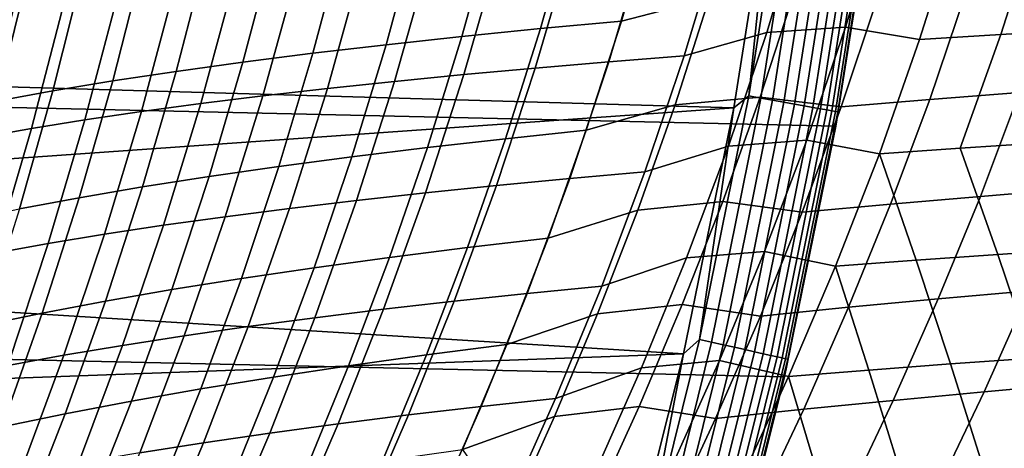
# Model space of a CAD drawing. Header units: metres. Extents: x -28 to 70, y -218 to 28.
# Tile 333 of 463: x 23.12 to 27.87, y -6.46 to -4.4. Entities that reach past the tile are written whole.
import ezdxf

# ---------------------------------------------------------------- set-up
doc = ezdxf.new("R2010")
doc.units = ezdxf.units.M
doc.layers.add('solid_10_261_432_XXX', color=7, linetype='CONTINUOUS')

msp = doc.modelspace()

# ---------------------------------------------------------------- linework, layer by layer
at = {"layer": 'solid_10_261_432_XXX'}
for points in [[(27.058064, -4.910316, -5), (-27.251122, -3.691395, -5), (-27.389296, -2.465067, -5), (27.251122, -3.691395, -5)], [(26.637531, -4.764461, -0.003646), (26.822206, -3.581531, -0.003646), (26.755629, -3.624414)], [(26.696051, -4.774928, -0.014544), (26.881132, -3.589399, -0.014544), (26.822206, -3.581531, -0.003646), (26.637531, -4.764461, -0.003646)], [(26.752848, -4.785087, -0.032535), (26.938322, -3.597036, -0.032535), (26.881132, -3.589399, -0.014544), (26.696051, -4.774928, -0.014544)], [(26.807093, -4.79479, -0.057356), (26.992945, -3.604329, -0.057356), (26.938322, -3.597036, -0.032535), (26.752848, -4.785087, -0.032535)], [(26.857994, -4.803894, -0.088645), (27.044199, -3.611173, -0.088645), (26.992945, -3.604329, -0.057356), (26.807093, -4.79479, -0.057356)], [(26.566051, -4.82129), (26.755629, -3.624414), (21.60243, -4.163528), (21.497234, -4.676422)], [(26.637531, -4.764461, -0.003646), (26.755629, -3.624414), (26.566051, -4.82129)], [(26.904808, -4.812267, -0.125945), (27.091337, -3.617467, -0.125945), (27.044199, -3.611173, -0.088645), (26.857994, -4.803894, -0.088645)], [(26.94685, -4.819787, -0.16871), (27.133669, -3.62312, -0.16871), (27.091337, -3.617467, -0.125945), (26.904808, -4.812267, -0.125945)], [(26.983503, -4.826343, -0.216316), (27.170578, -3.628048, -0.216316), (27.133669, -3.62312, -0.16871), (26.94685, -4.819787, -0.16871)], [(27.014236, -4.83184, -0.268066), (27.201525, -3.63218, -0.268066), (27.170578, -3.628048, -0.216316), (26.983503, -4.826343, -0.216316)], [(27.038597, -4.836197, -0.323206), (27.226055, -3.635456, -0.323206), (27.201525, -3.63218, -0.268066), (27.014236, -4.83184, -0.268066)], [(27.056232, -4.839352, -0.380929), (27.243811, -3.637827, -0.380929), (27.226055, -3.635456, -0.323206), (27.038597, -4.836197, -0.323206)], [(27.066883, -4.841256, -0.440391), (27.254536, -3.639259, -0.440391), (27.243811, -3.637827, -0.380929), (27.056232, -4.839352, -0.380929)], [(27.066883, -4.841256, -0.440391), (27.25112, -3.691413, -0.5), (27.254536, -3.639259, -0.440391)], [(26.810513, -6.119348, -5), (-27.058064, -4.910316, -5), (-27.251122, -3.691395, -5), (27.058064, -4.910316, -5)], [(27.25112, -3.691413, -0.5), (27.058064, -4.910312, -0.5), (27.058064, -4.910316, -5), (27.251122, -3.691395, -5)], [(27.066883, -4.841256, -0.440391), (27.058064, -4.910312, -0.5), (27.25112, -3.691413, -0.5)], [(26.023188, -4.403652, 134.491562), (26.447386, -4.293545, 134.31189), (26.595757, -3.77389, 134.410095), (26.175467, -3.870933, 134.593094)], [(25.78393, -3.902756, 134.809204), (25.632774, -4.440125, 134.707855), (26.023188, -4.403652, 134.491562), (26.175467, -3.870933, 134.593094)], [(26.724495, -4.459124, 93.869339), (26.891144, -3.905956, 93.759277), (27.271805, -3.882989, 93.902245), (27.103739, -4.43327, 94.012703)], [(27.271805, -3.882989, 93.902245), (27.637377, -3.934914, 94.040276), (27.461895, -4.492279, 94.155251), (27.103739, -4.43327, 94.012703)], [(27.853432, -4.468143, 94.260117), (28.030201, -3.913336, 94.144936), (28.42795, -3.892515, 94.229965), (28.250002, -4.444948, 94.345215)], [(25.037102, -3.970363, 135.302307), (24.888178, -4.517643, 135.20134), (25.254128, -4.478105, 134.944702), (25.404154, -3.935882, 135.045853)], [(25.404154, -3.935882, 135.045853), (25.254128, -4.478105, 134.944702), (25.632774, -4.440125, 134.707855), (25.78393, -3.902756, 134.809204)], [(26.325638, -4.571255, 93.725319), (26.496786, -4.005075, 93.611534), (26.891144, -3.905956, 93.759277), (26.724495, -4.459124, 93.869339)], [(27.461895, -4.492279, 94.155251), (27.637377, -3.934914, 94.040276), (28.030201, -3.913336, 94.144936), (27.853432, -4.468143, 94.260117)], [(24.683729, -4.006253, 135.577789), (24.53586, -4.558794, 135.47702), (24.888178, -4.517643, 135.20134), (25.037102, -3.970363, 135.302307)], [(24.344995, -4.043606, 135.871582), (24.198107, -4.601609, 135.770966), (24.53586, -4.558794, 135.47702), (24.683729, -4.006253, 135.577789)], [(25.607914, -4.630121, 93.346642), (25.775976, -4.057098, 93.233864), (26.131924, -4.03053, 93.431541), (25.962313, -4.600035, 93.54483)], [(25.962313, -4.600035, 93.54483), (26.131924, -4.03053, 93.431541), (26.496786, -4.005075, 93.611534), (26.325638, -4.571255, 93.725319)], [(23.715223, -4.122897, 136.511032), (23.569977, -4.692427, 136.410599), (23.875854, -4.646143, 136.082428), (24.02186, -4.082476, 136.182938)], [(24.02186, -4.082476, 136.182938), (23.875854, -4.646143, 136.082428), (24.198107, -4.601609, 135.770966), (24.344995, -4.043606, 135.871582)], [(25.263145, -4.661546, 93.13134), (25.429665, -4.084817, 93.019089), (25.775976, -4.057098, 93.233864), (25.607914, -4.630121, 93.346642)], [(23.425751, -4.16482, 136.854858), (23.281118, -4.740399, 136.754425), (23.569977, -4.692427, 136.410599), (23.715223, -4.122897, 136.511032)], [(24.605307, -4.728553, 92.651718), (24.76885, -4.143845, 92.540504), (25.093716, -4.11372, 92.787773), (24.928707, -4.694345, 92.899498)], [(24.928707, -4.694345, 92.899498), (25.093716, -4.11372, 92.787773), (25.429665, -4.084817, 93.019089), (25.263145, -4.661546, 93.13134)], [(23.154047, -4.208178, 137.213318), (23.009863, -4.789979, 137.112808), (23.281118, -4.740399, 136.754425), (23.425751, -4.16482, 136.854858)], [(23.994419, -4.801328, 92.11068), (24.155266, -4.207902, 92.000397), (24.455791, -4.175227, 92.277855), (24.293642, -4.764202, 92.388588)], [(24.293642, -4.764202, 92.388588), (24.455791, -4.175227, 92.277855), (24.76885, -4.143845, 92.540504), (24.605307, -4.728553, 92.651718)], [(22.900719, -4.252903, 137.585312), (22.756794, -4.841082, 137.48465), (23.009863, -4.789979, 137.112808), (23.154047, -4.208178, 137.213318)], [(23.708338, -4.839963, 91.818596), (23.86799, -4.241906, 91.708702), (24.155266, -4.207902, 92.000397), (23.994419, -4.801328, 92.11068)], [(23.435987, -4.880097, 91.513039), (23.594574, -4.277233, 91.403473), (23.86799, -4.241906, 91.708702), (23.708338, -4.839963, 91.818596)], [(26.447386, -4.293545, 134.31189), (26.282784, -4.807169, 134.201584), (26.693043, -4.770034, 134.02861), (26.858673, -4.260526, 134.138992)], [(26.858673, -4.260526, 134.138992), (26.693043, -4.770034, 134.02861), (27.083517, -4.816554, 133.859146), (27.255587, -4.302694, 133.973419)], [(27.255587, -4.302694, 133.973419), (27.083517, -4.816554, 133.859146), (27.510477, -4.78167, 133.732025), (27.683409, -4.271551, 133.846191)], [(27.683409, -4.271551, 133.846191), (27.510477, -4.78167, 133.732025), (27.944284, -4.748045, 133.628479), (28.117949, -4.24145, 133.742401)], [(22.934292, -4.964609, 90.864815), (23.091206, -4.351653, 90.755699), (23.335491, -4.313833, 91.085533), (23.177822, -4.921668, 91.194832)], [(23.177822, -4.921668, 91.194832), (23.335491, -4.313833, 91.085533), (23.594574, -4.277233, 91.403473), (23.435987, -4.880097, 91.513039)], [(25.854225, -4.93005, 134.377472), (26.282784, -4.807169, 134.201584), (26.447386, -4.293545, 134.31189), (26.023188, -4.403652, 134.491562)], [(25.632774, -4.440125, 134.707855), (25.464937, -4.971139, 134.593887), (25.854225, -4.93005, 134.377472), (26.023188, -4.403652, 134.491562)], [(25.254128, -4.478105, 134.944702), (25.087412, -5.013948, 134.830887), (25.464937, -4.971139, 134.593887), (25.632774, -4.440125, 134.707855)], [(26.135696, -5.130848, 93.853455), (26.325638, -4.571255, 93.725319), (26.724495, -4.459124, 93.869339), (26.53949, -5.006285, 93.993279)], [(26.53949, -5.006285, 93.993279), (26.724495, -4.459124, 93.869339), (27.103739, -4.43327, 94.012703), (26.917294, -4.977575, 94.137039)], [(27.103739, -4.43327, 94.012703), (27.461895, -4.492279, 94.155251), (27.26758, -5.043156, 94.284561), (26.917294, -4.977575, 94.137039)], [(27.657825, -5.016533, 94.389641), (27.853432, -4.468143, 94.260117), (28.250002, -4.444948, 94.345215), (28.053225, -4.991063, 94.4748)], [(24.888178, -4.517643, 135.20134), (24.722557, -5.058525, 135.087662), (25.087412, -5.013948, 134.830887), (25.254128, -4.478105, 134.944702)], [(27.26758, -5.043156, 94.284561), (27.461895, -4.492279, 94.155251), (27.853432, -4.468143, 94.260117), (27.657825, -5.016533, 94.389641)], [(24.198107, -4.601609, 135.770966), (24.034483, -5.153183, 135.657516), (24.371279, -5.10492, 135.363464), (24.53586, -4.558794, 135.47702)], [(24.53586, -4.558794, 135.47702), (24.371279, -5.10492, 135.363464), (24.722557, -5.058525, 135.087662), (24.888178, -4.517643, 135.20134)], [(23.875854, -4.646143, 136.082428), (23.713076, -5.203363, 135.96904), (24.034483, -5.153183, 135.657516), (24.198107, -4.601609, 135.770966)], [(25.421095, -5.196559, 93.473801), (25.607914, -4.630121, 93.346642), (25.962313, -4.600035, 93.54483), (25.773928, -5.16295, 93.672493)], [(25.773928, -5.16295, 93.672493), (25.962313, -4.600035, 93.54483), (26.325638, -4.571255, 93.725319), (26.135696, -5.130848, 93.853455)], [(23.569977, -4.692427, 136.410599), (23.407909, -5.255486, 136.297195), (23.713076, -5.203363, 135.96904), (23.875854, -4.646143, 136.082428)], [(25.077883, -5.231707, 93.257988), (25.263145, -4.661546, 93.13134), (25.607914, -4.630121, 93.346642), (25.421095, -5.196559, 93.473801)], [(26.566051, -4.82129), (21.497234, -4.676422), (21.379852, -5.186707)], [(23.281118, -4.740399, 136.754425), (23.1196, -5.309476, 136.64093), (23.407909, -5.255486, 136.297195), (23.569977, -4.692427, 136.410599)], [(24.423038, -5.306739, 92.777405), (24.605307, -4.728553, 92.651718), (24.928707, -4.694345, 92.899498), (24.74497, -5.268424, 93.025658)], [(24.74497, -5.268424, 93.025658), (24.928707, -4.694345, 92.899498), (25.263145, -4.661546, 93.13134), (25.077883, -5.231707, 93.257988)], [(23.009863, -4.789979, 137.112808), (22.848713, -5.365236, 136.999146), (23.1196, -5.309476, 136.64093), (23.281118, -4.740399, 136.754425)], [(24.11277, -5.346683, 92.513824), (24.293642, -4.764202, 92.388588), (24.605307, -4.728553, 92.651718), (24.423038, -5.306739, 92.777405)], [(27.510477, -4.78167, 133.732025), (27.321983, -5.285676, 133.605591), (27.755098, -5.248684, 133.502335), (27.944284, -4.748045, 133.628479)], [(27.944284, -4.748045, 133.628479), (27.755098, -5.248684, 133.502335), (28.19416, -5.213057, 133.423279), (28.383879, -4.715545, 133.54895)], [(23.814842, -5.388286, 92.235519), (23.994419, -4.801328, 92.11068), (24.293642, -4.764202, 92.388588), (24.11277, -5.346683, 92.513824)], [(26.282784, -4.807169, 134.201584), (26.102917, -5.314591, 134.0793), (26.512173, -5.273428, 133.906311), (26.693043, -4.770034, 134.02861)], [(26.400711, -5.938065, -0.003646), (26.637531, -4.764461, -0.003646), (26.566051, -4.82129)], [(26.45871, -5.95111, -0.014544), (26.696051, -4.774928, -0.014544), (26.637531, -4.764461, -0.003646), (26.400711, -5.938065, -0.003646)], [(26.515001, -5.963772, -0.032535), (26.752848, -4.785087, -0.032535), (26.696051, -4.774928, -0.014544), (26.45871, -5.95111, -0.014544)], [(26.693043, -4.770034, 134.02861), (26.512173, -5.273428, 133.906311), (26.895849, -5.324166, 133.732574), (27.083517, -4.816554, 133.859146)], [(26.568766, -5.975864, -0.057356), (26.807093, -4.79479, -0.057356), (26.752848, -4.785087, -0.032535), (26.515001, -5.963772, -0.032535)], [(26.619215, -5.987211, -0.088645), (26.857994, -4.803894, -0.088645), (26.807093, -4.79479, -0.057356), (26.568766, -5.975864, -0.057356)], [(27.083517, -4.816554, 133.859146), (26.895849, -5.324166, 133.732574), (27.321983, -5.285676, 133.605591), (27.510477, -4.78167, 133.732025)], [(26.32296, -6.008478), (26.566051, -4.82129), (21.379852, -5.186707), (21.250366, -5.694025)], [(23.258617, -5.476536, 91.63726), (23.435987, -4.880097, 91.513039), (23.708338, -4.839963, 91.818596), (23.529934, -5.431576, 91.9431)], [(23.529934, -5.431576, 91.9431), (23.708338, -4.839963, 91.818596), (23.994419, -4.801328, 92.11068), (23.814842, -5.388286, 92.235519)], [(25.669571, -5.449905, 134.250946), (26.102917, -5.314591, 134.0793), (26.282784, -4.807169, 134.201584), (25.854225, -4.93005, 134.377472)], [(26.400711, -5.938065, -0.003646), (26.566051, -4.82129), (26.32296, -6.008478)], [(26.665611, -5.997647, -0.125945), (26.904808, -4.812267, -0.125945), (26.857994, -4.803894, -0.088645), (26.619215, -5.987211, -0.088645)], [(26.707279, -6.007019, -0.16871), (26.94685, -4.819787, -0.16871), (26.904808, -4.812267, -0.125945), (26.665611, -5.997647, -0.125945)], [(26.743608, -6.01519, -0.216316), (26.983503, -4.826343, -0.216316), (26.94685, -4.819787, -0.16871), (26.707279, -6.007019, -0.16871)], [(26.774067, -6.022041, -0.268066), (27.014236, -4.83184, -0.268066), (26.983503, -4.826343, -0.216316), (26.743608, -6.01519, -0.216316)], [(26.798212, -6.027472, -0.323206), (27.038597, -4.836197, -0.323206), (27.014236, -4.83184, -0.268066), (26.774067, -6.022041, -0.268066)], [(26.815689, -6.031403, -0.380929), (27.056232, -4.839352, -0.380929), (27.038597, -4.836197, -0.323206), (26.798212, -6.027472, -0.323206)], [(26.826244, -6.033777, -0.440391), (27.066883, -4.841256, -0.440391), (27.056232, -4.839352, -0.380929), (26.815689, -6.031403, -0.380929)], [(26.826244, -6.033777, -0.440391), (27.058064, -4.910312, -0.5), (27.066883, -4.841256, -0.440391)], [(23.001326, -5.52309, 91.318855), (23.177822, -4.921668, 91.194832), (23.435987, -4.880097, 91.513039), (23.258617, -5.476536, 91.63726)], [(26.508976, -7.316027, -5), (-26.810513, -6.119348, -5), (-27.058064, -4.910316, -5), (26.810513, -6.119348, -5)], [(22.758493, -5.571158, 90.988739), (22.934292, -4.964609, 90.864815), (23.177822, -4.921668, 91.194832), (23.001326, -5.52309, 91.318855)], [(25.464937, -4.971139, 134.593887), (25.281376, -5.495537, 134.467453), (25.669571, -5.449905, 134.250946), (25.854225, -4.93005, 134.377472)], [(27.058064, -4.910312, -0.5), (26.810518, -6.119322, -0.5), (26.810513, -6.119348, -5), (27.058064, -4.910316, -5)], [(26.826244, -6.033777, -0.440391), (26.810518, -6.119322, -0.5), (27.058064, -4.910312, -0.5)], [(25.087412, -5.013948, 134.830887), (24.904938, -5.54311, 134.704529), (25.281376, -5.495537, 134.467453), (25.464937, -4.971139, 134.593887)], [(26.337738, -5.545375, 94.130608), (26.53949, -5.006285, 93.993279), (26.917294, -4.977575, 94.137039), (26.714134, -5.513829, 94.274742)], [(26.917294, -4.977575, 94.137039), (27.26758, -5.043156, 94.284561), (27.05624, -5.585335, 94.427643), (26.714134, -5.513829, 94.274742)], [(24.722557, -5.058525, 135.087662), (24.541138, -5.592667, 134.96138), (24.904938, -5.54311, 134.704529), (25.087412, -5.013948, 134.830887)], [(25.92861, -5.681696, 93.995438), (26.135696, -5.130848, 93.853455), (26.53949, -5.006285, 93.993279), (26.337738, -5.545375, 94.130608)], [(27.26758, -5.043156, 94.284561), (27.657825, -5.016533, 94.389641), (27.83952, -5.528618, 94.618126), (27.445242, -5.556283, 94.532913)], [(27.657825, -5.016533, 94.389641), (28.053225, -4.991063, 94.4748), (28.238302, -5.502254, 94.682884), (27.83952, -5.528618, 94.618126)], [(24.371279, -5.10492, 135.363464), (24.190849, -5.644251, 135.237244), (24.541138, -5.592667, 134.96138), (24.722557, -5.058525, 135.087662)], [(27.05624, -5.585335, 94.427643), (27.26758, -5.043156, 94.284561), (27.445242, -5.556283, 94.532913)], [(24.034483, -5.153183, 135.657516), (23.854954, -5.697906, 135.531296), (24.190849, -5.644251, 135.237244), (24.371279, -5.10492, 135.363464)], [(23.713076, -5.203363, 135.96904), (23.534328, -5.753675, 135.842773), (23.854954, -5.697906, 135.531296), (24.034483, -5.153183, 135.657516)], [(25.217054, -5.754293, 93.614891), (25.421095, -5.196559, 93.473801), (25.773928, -5.16295, 93.672493), (25.568357, -5.717134, 93.814034)], [(25.568357, -5.717134, 93.814034), (25.773928, -5.16295, 93.672493), (26.135696, -5.130848, 93.853455), (25.92861, -5.681696, 93.995438)], [(23.407909, -5.255486, 136.297195), (23.229792, -5.811574, 136.170822), (23.534328, -5.753675, 135.842773), (23.713076, -5.203363, 135.96904)], [(24.875359, -5.793198, 93.398636), (25.077883, -5.231707, 93.257988), (25.421095, -5.196559, 93.473801), (25.217054, -5.754293, 93.614891)], [(27.755098, -5.248684, 133.502335), (27.551514, -5.743336, 133.364151), (27.990108, -5.7048, 133.285599), (28.19416, -5.213057, 133.423279)], [(23.1196, -5.309476, 136.64093), (22.941942, -5.871514, 136.514374), (23.229792, -5.811574, 136.170822), (23.407909, -5.255486, 136.297195)], [(24.223413, -5.876343, 92.917206), (24.423038, -5.306739, 92.777405), (24.74497, -5.268424, 93.025658), (24.543926, -5.833873, 93.165871)], [(24.543926, -5.833873, 93.165871), (24.74497, -5.268424, 93.025658), (25.077883, -5.231707, 93.257988), (24.875359, -5.793198, 93.398636)], [(27.321983, -5.285676, 133.605591), (27.119028, -5.783503, 133.467102), (27.551514, -5.743336, 133.364151), (27.755098, -5.248684, 133.502335)], [(23.91448, -5.92063, 92.653259), (24.11277, -5.346683, 92.513824), (24.423038, -5.306739, 92.777405), (24.223413, -5.876343, 92.917206)], [(25.470217, -5.962997, 134.112137), (25.908752, -5.81564, 133.945221), (26.102917, -5.314591, 134.0793), (25.669571, -5.449905, 134.250946)], [(26.102917, -5.314591, 134.0793), (25.908752, -5.81564, 133.945221), (26.317057, -5.770574, 133.772247), (26.512173, -5.273428, 133.906311)], [(26.512173, -5.273428, 133.906311), (26.317057, -5.770574, 133.772247), (26.693661, -5.825428, 133.593887), (26.895849, -5.324166, 133.732574)], [(26.895849, -5.324166, 133.732574), (26.693661, -5.825428, 133.593887), (27.119028, -5.783503, 133.467102), (27.321983, -5.285676, 133.605591)], [(23.617783, -5.966758, 92.374641), (23.814842, -5.388286, 92.235519), (24.11277, -5.346683, 92.513824), (23.91448, -5.92063, 92.653259)], [(23.333975, -6.014751, 92.08197), (23.529934, -5.431576, 91.9431), (23.814842, -5.388286, 92.235519), (23.617783, -5.966758, 92.374641)], [(23.063604, -6.06458, 91.775955), (23.258617, -5.476536, 91.63726), (23.529934, -5.431576, 91.9431), (23.333975, -6.014751, 92.08197)], [(25.281376, -5.495537, 134.467453), (25.08305, -6.013059, 134.328659), (25.470217, -5.962997, 134.112137), (25.669571, -5.449905, 134.250946)], [(22.807093, -6.116154, 91.457466), (23.001326, -5.52309, 91.318855), (23.258617, -5.476536, 91.63726), (23.063604, -6.06458, 91.775955)], [(24.904938, -5.54311, 134.704529), (24.707632, -6.06529, 134.565735), (25.08305, -6.013059, 134.328659), (25.281376, -5.495537, 134.467453)], [(27.83952, -5.528618, 94.618126), (28.238302, -5.502254, 94.682884), (28.410379, -6.001393, 94.882919), (28.008568, -6.028113, 94.839355)], [(24.541138, -5.592667, 134.96138), (24.344812, -6.119728, 134.822586), (24.707632, -6.06529, 134.565735), (24.904938, -5.54311, 134.704529)], [(25.705908, -6.222481, 94.150887), (25.92861, -5.681696, 93.995438), (26.337738, -5.545375, 94.130608), (26.120779, -6.074852, 94.280891)], [(26.120779, -6.074852, 94.280891), (26.337738, -5.545375, 94.130608), (26.714134, -5.513829, 94.274742), (26.495844, -6.040482, 94.425362)], [(26.714134, -5.513829, 94.274742), (27.05624, -5.585335, 94.427643), (26.829556, -6.117515, 94.584053), (26.495844, -6.040482, 94.425362)], [(27.05624, -5.585335, 94.427643), (27.445242, -5.556283, 94.532913), (27.610661, -6.056319, 94.774734), (27.217405, -6.086092, 94.689491)], [(27.445242, -5.556283, 94.532913), (27.83952, -5.528618, 94.618126), (28.008568, -6.028113, 94.839355), (27.610661, -6.056319, 94.774734)], [(24.190849, -5.644251, 135.237244), (23.995436, -6.176404, 135.098404), (24.344812, -6.119728, 134.822586), (24.541138, -5.592667, 134.96138)], [(26.829556, -6.117515, 94.584053), (27.05624, -5.585335, 94.427643), (27.217405, -6.086092, 94.689491)], [(23.854954, -5.697906, 135.531296), (23.660353, -6.235355, 135.392365), (23.995436, -6.176404, 135.098404), (24.190849, -5.644251, 135.237244)], [(26.32296, -6.008478), (21.250366, -5.694025), (21.108849, -6.198103)], [(23.534328, -5.753675, 135.842773), (23.340408, -6.296616, 135.70369), (23.660353, -6.235355, 135.392365), (23.854954, -5.697906, 135.531296)], [(25.34708, -6.261263, 93.969101), (25.568357, -5.717134, 93.814034), (25.92861, -5.681696, 93.995438), (25.705908, -6.222481, 94.150887)], [(27.990108, -5.7048, 133.285599), (27.77286, -6.190781, 133.136063), (28.216362, -6.151386, 133.083115), (28.433805, -5.667766, 133.231918)], [(24.997213, -6.301993, 93.769585), (25.217054, -5.754293, 93.614891), (25.568357, -5.717134, 93.814034), (25.34708, -6.261263, 93.969101)], [(27.119028, -5.783503, 133.467102), (26.902714, -6.275085, 133.316696), (27.33465, -6.231974, 133.214096), (27.551514, -5.743336, 133.364151)], [(27.551514, -5.743336, 133.364151), (27.33465, -6.231974, 133.214096), (27.77286, -6.190781, 133.136063), (27.990108, -5.7048, 133.285599)], [(23.229792, -5.811574, 136.170822), (23.036394, -6.360192, 136.031509), (23.340408, -6.296616, 135.70369), (23.534328, -5.753675, 135.842773)], [(24.326881, -6.389357, 93.319855), (24.543926, -5.833873, 93.165871), (24.875359, -5.793198, 93.398636), (24.656935, -6.344686, 93.552963)], [(24.656935, -6.344686, 93.552963), (24.875359, -5.793198, 93.398636), (25.217054, -5.754293, 93.614891), (24.997213, -6.301993, 93.769585)], [(25.908752, -5.81564, 133.945221), (25.701258, -6.310144, 133.799484), (26.108692, -6.261338, 133.626587), (26.317057, -5.770574, 133.772247)], [(26.317057, -5.770574, 133.772247), (26.108692, -6.261338, 133.626587), (26.478025, -6.320237, 133.443268), (26.693661, -5.825428, 133.593887)], [(26.693661, -5.825428, 133.593887), (26.478025, -6.320237, 133.443268), (26.902714, -6.275085, 133.316696), (27.119028, -5.783503, 133.467102)], [(22.941942, -5.871514, 136.514374), (22.748882, -6.425976, 136.374741), (23.036394, -6.360192, 136.031509), (23.229792, -5.811574, 136.170822)], [(24.007685, -6.436021, 93.070892), (24.223413, -5.876343, 92.917206), (24.543926, -5.833873, 93.165871), (24.326881, -6.389357, 93.319855)], [(25.257154, -6.469104, 133.961212), (25.701258, -6.310144, 133.799484), (25.908752, -5.81564, 133.945221), (25.470217, -5.962997, 134.112137)], [(23.699974, -6.484696, 92.806686), (23.91448, -5.92063, 92.653259), (24.223413, -5.876343, 92.917206), (24.007685, -6.436021, 93.070892)], [(23.404387, -6.535397, 92.527878), (23.617783, -5.966758, 92.374641), (23.91448, -5.92063, 92.653259), (23.699974, -6.484696, 92.806686)], [(23.12155, -6.588136, 92.235077), (23.333975, -6.014751, 92.08197), (23.617783, -5.966758, 92.374641), (23.404387, -6.535397, 92.527878)], [(25.08305, -6.013059, 134.328659), (24.870918, -6.523442, 134.177658), (25.257154, -6.469104, 133.961212), (25.470217, -5.962997, 134.112137)], [(26.112209, -7.100045, -0.003646), (26.400711, -5.938065, -0.003646), (26.32296, -6.008478)], [(26.169575, -7.115643, -0.014544), (26.45871, -5.95111, -0.014544), (26.400711, -5.938065, -0.003646), (26.112209, -7.100045, -0.003646)], [(26.225252, -7.130782, -0.032535), (26.515001, -5.963772, -0.032535), (26.45871, -5.95111, -0.014544), (26.169575, -7.115643, -0.014544)], [(26.278429, -7.145241, -0.057356), (26.568766, -5.975864, -0.057356), (26.515001, -5.963772, -0.032535), (26.225252, -7.130782, -0.032535)], [(26.328325, -7.158808, -0.088645), (26.619215, -5.987211, -0.088645), (26.568766, -5.975864, -0.057356), (26.278429, -7.145241, -0.057356)], [(26.026873, -7.183444), (26.32296, -6.008478), (21.108849, -6.198103), (20.955364, -6.698708)], [(22.85199, -6.642875, 91.929024), (23.063604, -6.06458, 91.775955), (23.333975, -6.014751, 92.08197), (23.12155, -6.588136, 92.235077)], [(24.707632, -6.06529, 134.565735), (24.496422, -6.580187, 134.414658), (24.870918, -6.523442, 134.177658), (25.08305, -6.013059, 134.328659)], [(26.112209, -7.100045, -0.003646), (26.32296, -6.008478), (26.026873, -7.183444)], [(26.374216, -7.171286, -0.125945), (26.665611, -5.997647, -0.125945), (26.619215, -5.987211, -0.088645), (26.328325, -7.158808, -0.088645)], [(26.415428, -7.182491, -0.16871), (26.707279, -6.007019, -0.16871), (26.665611, -5.997647, -0.125945), (26.374216, -7.171286, -0.125945)], [(26.451359, -7.192262, -0.216316), (26.743608, -6.01519, -0.216316), (26.707279, -6.007019, -0.16871), (26.415428, -7.182491, -0.16871)], [(26.481485, -7.200453, -0.268066), (26.774067, -6.022041, -0.268066), (26.743608, -6.01519, -0.216316), (26.451359, -7.192262, -0.216316)], [(26.505367, -7.206946, -0.323206), (26.798212, -6.027472, -0.323206), (26.774067, -6.022041, -0.268066), (26.481485, -7.200453, -0.268066)], [(26.522654, -7.211647, -0.380929), (26.815689, -6.031403, -0.380929), (26.798212, -6.027472, -0.323206), (26.505367, -7.206946, -0.323206)], [(26.533094, -7.214486, -0.440391), (26.826244, -6.033777, -0.440391), (26.815689, -6.031403, -0.380929), (26.522654, -7.211647, -0.380929)], [(27.610661, -6.056319, 94.774734), (28.008568, -6.028113, 94.839355), (28.166573, -6.516701, 95.052124), (27.765327, -6.544814, 95.008896)], [(24.344812, -6.119728, 134.822586), (24.134478, -6.639364, 134.671387), (24.496422, -6.580187, 134.414658), (24.707632, -6.06529, 134.565735)], [(25.468882, -6.753519, 94.319649), (25.705908, -6.222481, 94.150887), (26.120779, -6.074852, 94.280891), (25.889904, -6.594887, 94.443947)], [(25.889904, -6.594887, 94.443947), (26.120779, -6.074852, 94.280891), (26.495844, -6.040482, 94.425362), (26.263762, -6.557748, 94.588699)], [(26.495844, -6.040482, 94.425362), (26.829556, -6.117515, 94.584053), (26.588961, -6.640156, 94.753601), (26.263762, -6.557748, 94.588699)], [(26.533094, -7.214486, -0.440391), (26.810518, -6.119322, -0.5), (26.826244, -6.033777, -0.440391)], [(27.217405, -6.086092, 94.689491), (27.610661, -6.056319, 94.774734), (27.765327, -6.544814, 95.008896), (27.36816, -6.574712, 94.94442)], [(26.154049, -8.497979, -5), (-26.508976, -7.316027, -5), (-26.810513, -6.119348, -5), (26.508976, -7.316027, -5)], [(23.995436, -6.176404, 135.098404), (23.7859, -6.700996, 134.947037), (24.134478, -6.639364, 134.671387), (24.344812, -6.119728, 134.822586)], [(26.810518, -6.119322, -0.5), (26.50898, -7.316009, -0.5), (26.508976, -7.316027, -5), (26.810513, -6.119348, -5)], [(26.533094, -7.214486, -0.440391), (26.50898, -7.316009, -0.5), (26.810518, -6.119322, -0.5)], [(26.588961, -6.640156, 94.753601), (26.829556, -6.117515, 94.584053), (26.975796, -6.606469, 94.859169)], [(26.829556, -6.117515, 94.584053), (27.217405, -6.086092, 94.689491), (27.36816, -6.574712, 94.94442), (26.975796, -6.606469, 94.859169)], [(27.77286, -6.190781, 133.136063), (27.543554, -6.671005, 132.974854), (27.986959, -6.62956, 132.922638), (28.216362, -6.151386, 133.083115)], [(23.660353, -6.235355, 135.392365), (23.451509, -6.765109, 135.240799), (23.7859, -6.700996, 134.947037), (23.995436, -6.176404, 135.098404)], [(27.33465, -6.231974, 133.214096), (27.105629, -6.714567, 133.052353), (27.543554, -6.671005, 132.974854), (27.77286, -6.190781, 133.136063)], [(23.340408, -6.296616, 135.70369), (23.132118, -6.831725, 135.551834), (23.451509, -6.765109, 135.240799), (23.660353, -6.235355, 135.392365)], [(24.762762, -6.839872, 93.937775), (24.997213, -6.301993, 93.769585), (25.34708, -6.261263, 93.969101), (25.11134, -6.795604, 94.137566)], [(25.11134, -6.795604, 94.137566), (25.34708, -6.261263, 93.969101), (25.705908, -6.222481, 94.150887), (25.468882, -6.753519, 94.319649)], [(25.701258, -6.310144, 133.799484), (25.4814, -6.797933, 133.642242), (25.888069, -6.745585, 133.469482), (26.108692, -6.261338, 133.626587)], [(26.108692, -6.261338, 133.626587), (25.888069, -6.745585, 133.469482), (26.250023, -6.808491, 133.280884), (26.478025, -6.320237, 133.443268)], [(26.902714, -6.275085, 133.316696), (26.674135, -6.760358, 133.154572), (27.105629, -6.714567, 133.052353), (27.33465, -6.231974, 133.214096)], [(23.036394, -6.360192, 136.031509), (22.828489, -6.90084, 135.879272), (23.132118, -6.831725, 135.551834), (23.340408, -6.296616, 135.70369)], [(24.423756, -6.886329, 93.720894), (24.656935, -6.344686, 93.552963), (24.997213, -6.301993, 93.769585), (24.762762, -6.839872, 93.937775)], [(25.257154, -6.469104, 133.961212), (25.4814, -6.797933, 133.642242), (25.701258, -6.310144, 133.799484)], [(26.478025, -6.320237, 133.443268), (26.250023, -6.808491, 133.280884), (26.674135, -6.760358, 133.154572), (26.902714, -6.275085, 133.316696)], [(24.094927, -6.934979, 93.487564), (24.326881, -6.389357, 93.319855), (24.656935, -6.344686, 93.552963), (24.423756, -6.886329, 93.720894)], [(23.776886, -6.985829, 93.238419), (24.007685, -6.436021, 93.070892), (24.326881, -6.389357, 93.319855), (24.094927, -6.934979, 93.487564)], [(23.470238, -7.038883, 92.974098), (23.699974, -6.484696, 92.806686), (24.007685, -6.436021, 93.070892), (23.776886, -6.985829, 93.238419)]]:
    msp.add_3dface(points, dxfattribs=at)

doc.saveas('drawing.dxf')
